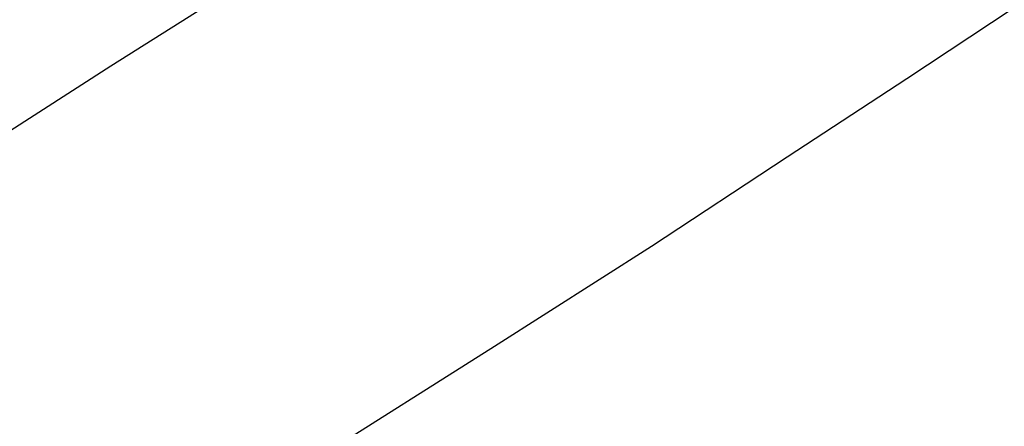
# Model space of a CAD drawing. Extents: x 10527 to 38813, y 13847 to 37526.
# Tile 308 of 656: x 35431.15 to 35436.66, y 36326.06 to 36328.34. Entities that reach past the tile are written whole.
import ezdxf

# ---------------------------------------------------------------- set-up
doc = ezdxf.new("R2010")
doc.units = 0
doc.header["$LTSCALE"] = 0.5
doc.header["$MEASUREMENT"] = 0
doc.linetypes.add('CONTI', pattern=[0])
doc.layers.add('(032) Горизонтали утолщенные', color=32, linetype='Continuous', lineweight=30)
doc.layers.add('.', color=7, linetype='Continuous', lineweight=15)
doc.layers.add('GORIZDEFAULT', color=32, linetype='CONTI')

# ---------------------------------------------------------------- blocks, each defined once
blk = doc.blocks.new('gergrgrre')
at = {"layer": '(032) Горизонтали утолщенные', "color": 32}
blk.add_polyline3d([(360275.7007, 4200438.0989, 542), (360277.2, 4200439.06, 542), (360278.6, 4200439.96, 542), (360279.8, 4200440.72, 542), (360280.77, 4200441.34, 542), (360281.54, 4200441.83, 542), (360282.13, 4200442.21, 542), (360282.58, 4200442.5, 542), (360282.93, 4200442.73, 542), (360283.2, 4200442.92, 542), (360283.43, 4200443.09, 542), (360283.65, 4200443.26, 542), (360283.87, 4200443.44, 542), (360284.08, 4200443.63, 542), (360284.3, 4200443.85, 542), (360284.53, 4200444.1, 542), (360284.77, 4200444.38, 542)], dxfattribs=at)
at = {"layer": 'GORIZDEFAULT', "color": 32}
blk.add_polyline3d([(360277.3855, 4200436.2448, 541.5), (360278.58, 4200437.01, 541.5), (360279.74, 4200437.75, 541.5), (360280.75, 4200438.39, 541.5), (360281.63, 4200438.95, 541.5), (360282.39, 4200439.45, 541.5), (360283.06, 4200439.89, 541.5), (360283.65, 4200440.28, 541.5), (360284.18, 4200440.66, 541.5), (360284.68, 4200441.02, 541.5), (360285.15, 4200441.39, 541.5), (360285.62, 4200441.78, 541.5), (360286.09, 4200442.2, 541.5), (360286.57, 4200442.66, 541.5), (360287.06, 4200443.19, 541.5), (360287.58, 4200443.8, 541.5), (360288.13, 4200444.5, 541.5), (360288.72, 4200445.3, 541.5), (360289.35, 4200446.19, 541.5), (360289.99, 4200447.14, 541.5), (360290.64, 4200448.13, 541.5), (360291.29, 4200449.13, 541.5)], dxfattribs=at)

msp = doc.modelspace()

# ---------------------------------------------------------------- hatches: boundary and pattern name
at = {"layer": '.', "ltscale": 0.149071}
h = msp.add_hatch(color=256, dxfattribs=at)
h.dxf.hatch_style = 1
h.set_gradient(color1=(255, 255, 255), tint=1)
h.paths.add_polyline_path([(35043.2971, 36082.0132), (36343.2971, 36082.0132), (36343.2971, 37217.0132), (35043.2971, 37217.0132)])
h.paths.add_polyline_path([(35058.2971, 37202.0132), (36328.2971, 37202.0132), (36328.2971, 36097.0132), (35058.2971, 36097.0132)], flags=16)

# ---------------------------------------------------------------- block references
at = {"linetype": 'Continuous'}
msp.add_blockref('gergrgrre', (-324846.9437, -4164111.8779), dxfattribs=at)

doc.saveas('drawing.dxf')
